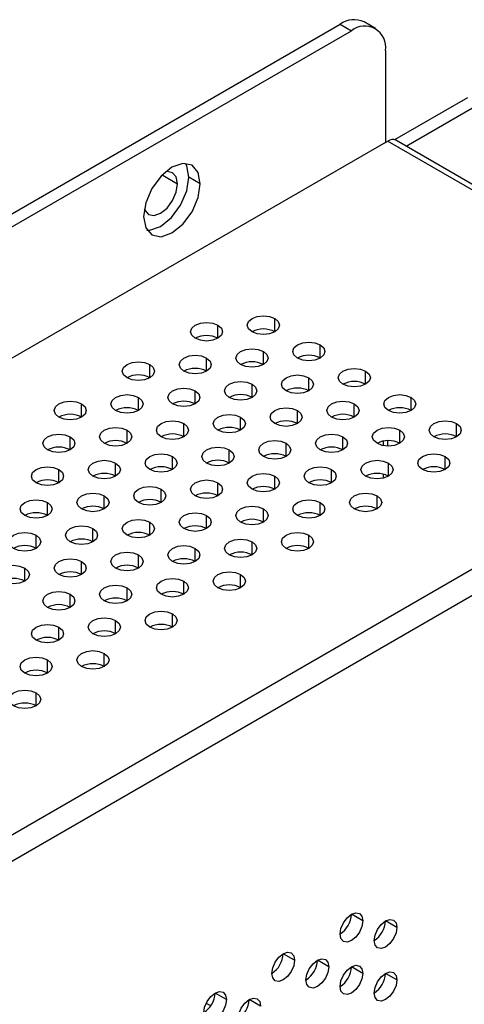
# Model space of a CAD drawing. Header units: millimetres. Extents: x 0 to 1118, y 0 to 864.
# Tile 265 of 309: x 979.68 to 983.14, y 723.35 to 731. Entities that reach past the tile are written whole.
import ezdxf

# ---------------------------------------------------------------- set-up
doc = ezdxf.new("R2010")
doc.units = ezdxf.units.MM

msp = doc.modelspace()

# ---------------------------------------------------------------- linework, layer by layer
at = {"color": 7, "linetype": 'Continuous', "lineweight": 25}
for p, q in [((927.3153, 699.3026), (982.1691, 730.969)), ((982.1691, 730.969), (982.2575, 730.918)), ((982.445, 730.9365), (982.3566, 730.9876)), ((927.4037, 699.2515), (982.2575, 730.918)), ((982.5226, 730.7648), (982.5226, 730.0504)), ((983.159, 730.3973), (982.5934, 730.0708)), ((982.683, 730.0205), (983.2474, 730.3463)), ((982.5226, 730.0504), (927.1385, 698.0778)), ((982.5226, 730.0504), (982.5403, 730.0606)), ((982.5403, 730.0606), (985.7488, 728.2084)), ((985.8113, 728.2145), (982.6028, 730.0668)), ((981.0819, 729.729), (980.9935, 729.78)), ((930.3293, 696.2154), (985.7488, 728.2084)), ((930.4177, 696.0623), (985.8372, 728.0553)), ((982.5037, 727.728), (982.5037, 727.6937)), ((982.5037, 727.4715), (982.5037, 727.44)), ((982.3459, 723.9984), (982.2575, 724.0494)), ((982.611, 723.9473), (982.5226, 723.9984)), ((981.8155, 723.6922), (981.7271, 723.7433)), ((982.0807, 723.6412), (981.9923, 723.6922)), ((982.3459, 723.5901), (982.2575, 723.6412)), ((982.611, 723.5391), (982.5226, 723.5901)), ((981.2852, 723.3861), (981.1968, 723.4371)), ((981.5504, 723.335), (981.462, 723.3861)), ((981.1281, 723.3597), (981.1641, 723.3389))]:
    msp.add_line(p, q, dxfattribs=at)
at = {"color": 8, "linetype": 'Continuous', "lineweight": 25}
for p, q in [((980.7857, 729.7979), (980.9051, 729.729)), ((981.6609, 728.5783), (981.6609, 728.6803)), ((981.2189, 728.5273), (981.2189, 728.6293)), ((981.5725, 728.3232), (981.5725, 728.4252)), ((982.0144, 728.3742), (982.0144, 728.4762)), ((981.1305, 728.2721), (981.1305, 728.3742)), ((980.6886, 728.2211), (980.6886, 728.3232)), ((982.368, 728.1701), (982.368, 728.2721)), ((981.926, 728.1191), (981.926, 728.2211)), ((981.0421, 728.017), (981.0421, 728.1191)), ((981.4841, 728.068), (981.4841, 728.1701)), ((980.6002, 727.966), (980.6002, 728.068)), ((982.7215, 727.966), (982.7215, 728.068)), ((980.1583, 727.915), (980.1583, 728.017)), ((981.8376, 727.8639), (981.8376, 727.966)), ((982.2796, 727.915), (982.2796, 728.017)), ((981.3957, 727.8129), (981.3957, 727.915)), ((980.5118, 727.7109), (980.5118, 727.8129)), ((980.9537, 727.7619), (980.9537, 727.8639)), ((982.6331, 727.7109), (982.6331, 727.8129)), ((983.0751, 727.7619), (983.0751, 727.8639)), ((980.0699, 727.6598), (980.0699, 727.7619)), ((982.1912, 727.6598), (982.1912, 727.7619)), ((982.5403, 727.6898), (982.5403, 727.7319)), ((981.3073, 727.5578), (981.3073, 727.6598)), ((981.7492, 727.6088), (981.7492, 727.7109)), ((980.8654, 727.5068), (980.8654, 727.6088)), ((982.9867, 727.5068), (982.9867, 727.6088)), ((979.9815, 727.4047), (979.9815, 727.5068)), ((980.4234, 727.4557), (980.4234, 727.5578)), ((982.1028, 727.4047), (982.1028, 727.5068)), ((982.5447, 727.4557), (982.5447, 727.5578)), ((981.6609, 727.3537), (981.6609, 727.4557)), ((982.5403, 727.4533), (982.5403, 727.4581)), ((980.777, 727.2516), (980.777, 727.3537)), ((981.2189, 727.3027), (981.2189, 727.4047)), ((980.335, 727.2006), (980.335, 727.3027)), ((982.4563, 727.2006), (982.4563, 727.3027)), ((979.8931, 727.1496), (979.8931, 727.2516)), ((981.5725, 727.0985), (981.5725, 727.2006)), ((982.0144, 727.1496), (982.0144, 727.2516)), ((981.1305, 727.0475), (981.1305, 727.1496)), ((980.2466, 726.9455), (980.2466, 727.0475)), ((980.6886, 726.9965), (980.6886, 727.0985)), ((979.8047, 726.8944), (979.8047, 726.9965)), ((981.926, 726.8944), (981.926, 726.9965)), ((981.0421, 726.7924), (981.0421, 726.8944)), ((981.4841, 726.8434), (981.4841, 726.9455)), ((980.6002, 726.7414), (980.6002, 726.8434)), ((979.7163, 726.6393), (979.7163, 726.7414)), ((980.1583, 726.6903), (980.1583, 726.7924)), ((981.3957, 726.5883), (981.3957, 726.6903)), ((980.5118, 726.4862), (980.5118, 726.5883)), ((980.9537, 726.5373), (980.9537, 726.6393)), ((980.0699, 726.4352), (980.0699, 726.5373)), ((980.8654, 726.2821), (980.8654, 726.3842)), ((979.9815, 726.1801), (979.9815, 726.2821)), ((980.4234, 726.2311), (980.4234, 726.3332)), ((980.335, 725.976), (980.335, 726.078)), ((979.8931, 725.925), (979.8931, 726.027)), ((979.8047, 725.6698), (979.8047, 725.7719))]:
    msp.add_line(p, q, dxfattribs=at)
at = {"color": 7, "linetype": 'Continuous', "lineweight": 25, "flags": 128}
for points in [[(981.0819, 729.729), (981.0651, 729.8169), (981.0172, 729.8721), (980.9455, 729.886), (980.8609, 729.8566), (980.7764, 729.7884), (980.7047, 729.6917), (980.6568, 729.5812), (980.64, 729.4739)], [(980.9935, 729.78), (980.9767, 729.868), (980.9666, 729.8865)], [(980.9051, 729.729), (980.895, 729.7818), (980.8663, 729.8148), (980.8233, 729.8232), (980.811, 729.8212)], [(980.64, 729.4739), (980.6568, 729.3859), (980.7047, 729.3308), (980.7764, 729.3169), (980.8609, 729.3463), (980.9455, 729.4145), (981.0172, 729.5112), (981.0651, 729.6216), (981.0819, 729.729)], [(980.6457, 729.5348), (980.6501, 729.5232), (980.6788, 729.4901), (980.7218, 729.4817), (980.7725, 729.4994), (980.8233, 729.5403), (980.8663, 729.5983), (980.895, 729.6646), (980.9051, 729.729)], [(980.6669, 729.3674), (980.688, 729.3679), (980.7725, 729.3973), (980.8571, 729.4655), (980.9288, 729.5622), (980.9767, 729.6727), (980.9935, 729.78)], [(981.0421, 728.5273), (981.015, 728.5507), (981.0055, 728.5783), (981.015, 728.6059), (981.0421, 728.6293), (981.0827, 728.645), (981.1305, 728.6504), (981.1784, 728.645), (981.2189, 728.6293)], [(981.4841, 728.5783), (981.457, 728.6017), (981.4475, 728.6293), (981.457, 728.6569), (981.4841, 728.6803), (981.5246, 728.696), (981.5725, 728.7015), (981.6203, 728.696), (981.6609, 728.6803)], [(981.6609, 728.6803), (981.6879, 728.6569), (981.6975, 728.6293), (981.6879, 728.6017), (981.6609, 728.5783), (981.6203, 728.5626), (981.5725, 728.5572), (981.5246, 728.5626), (981.4841, 728.5783)], [(981.2189, 728.6293), (981.246, 728.6059), (981.2555, 728.5783), (981.246, 728.5507), (981.2189, 728.5273), (981.1784, 728.5116), (981.1305, 728.5061), (981.0827, 728.5116), (981.0421, 728.5273)], [(981.8376, 728.3742), (981.8105, 728.3976), (981.801, 728.4252), (981.8105, 728.4528), (981.8376, 728.4762), (981.8782, 728.4919), (981.926, 728.4974), (981.9739, 728.4919), (982.0144, 728.4762)], [(981.3957, 728.3232), (981.3686, 728.3466), (981.3591, 728.3742), (981.3686, 728.4018), (981.3957, 728.4252), (981.4362, 728.4409), (981.4841, 728.4463), (981.5319, 728.4409), (981.5725, 728.4252)], [(981.5725, 728.4252), (981.5996, 728.4018), (981.6091, 728.3742), (981.5996, 728.3466), (981.5725, 728.3232), (981.5319, 728.3075), (981.4841, 728.302), (981.4362, 728.3075), (981.3957, 728.3232)], [(982.0144, 728.4762), (982.0415, 728.4528), (982.051, 728.4252), (982.0415, 728.3976), (982.0144, 728.3742), (981.9739, 728.3585), (981.926, 728.3531), (981.8782, 728.3585), (981.8376, 728.3742)], [(980.5118, 728.2211), (980.4847, 728.2445), (980.4752, 728.2721), (980.4847, 728.2997), (980.5118, 728.3232), (980.5524, 728.3388), (980.6002, 728.3443), (980.648, 728.3388), (980.6886, 728.3232)], [(980.9537, 728.2721), (980.9266, 728.2955), (980.9171, 728.3232), (980.9266, 728.3508), (980.9537, 728.3742), (980.9943, 728.3898), (981.0421, 728.3953), (981.09, 728.3898), (981.1305, 728.3742)], [(981.1305, 728.3742), (981.1576, 728.3508), (981.1671, 728.3232), (981.1576, 728.2955), (981.1305, 728.2721), (981.09, 728.2565), (981.0421, 728.251), (980.9943, 728.2565), (980.9537, 728.2721)], [(980.6886, 728.3232), (980.7157, 728.2997), (980.7252, 728.2721), (980.7157, 728.2445), (980.6886, 728.2211), (980.648, 728.2055), (980.6002, 728.2), (980.5524, 728.2055), (980.5118, 728.2211)], [(982.1912, 728.1701), (982.1641, 728.1935), (982.1546, 728.2211), (982.1641, 728.2487), (982.1912, 728.2721), (982.2317, 728.2878), (982.2796, 728.2933), (982.3274, 728.2878), (982.368, 728.2721)], [(982.368, 728.2721), (982.3951, 728.2487), (982.4046, 728.2211), (982.3951, 728.1935), (982.368, 728.1701), (982.3274, 728.1544), (982.2796, 728.1489), (982.2317, 728.1544), (982.1912, 728.1701)], [(981.3073, 728.068), (981.2802, 728.0914), (981.2707, 728.1191), (981.2802, 728.1467), (981.3073, 728.1701), (981.3479, 728.1857), (981.3957, 728.1912), (981.4435, 728.1857), (981.4841, 728.1701)], [(981.7492, 728.1191), (981.7221, 728.1425), (981.7126, 728.1701), (981.7221, 728.1977), (981.7492, 728.2211), (981.7898, 728.2368), (981.8376, 728.2422), (981.8855, 728.2368), (981.926, 728.2211)], [(981.926, 728.2211), (981.9531, 728.1977), (981.9626, 728.1701), (981.9531, 728.1425), (981.926, 728.1191), (981.8855, 728.1034), (981.8376, 728.0979), (981.7898, 728.1034), (981.7492, 728.1191)], [(980.8654, 728.017), (980.8383, 728.0404), (980.8287, 728.068), (980.8383, 728.0956), (980.8654, 728.1191), (980.9059, 728.1347), (980.9537, 728.1402), (981.0016, 728.1347), (981.0421, 728.1191)], [(981.0421, 728.1191), (981.0692, 728.0956), (981.0787, 728.068), (981.0692, 728.0404), (981.0421, 728.017), (981.0016, 728.0014), (980.9537, 727.9959), (980.9059, 728.0014), (980.8654, 728.017)], [(981.4841, 728.1701), (981.5112, 728.1467), (981.5207, 728.1191), (981.5112, 728.0914), (981.4841, 728.068), (981.4435, 728.0524), (981.3957, 728.0469), (981.3479, 728.0524), (981.3073, 728.068)], [(979.9815, 727.915), (979.9544, 727.9384), (979.9449, 727.966), (979.9544, 727.9936), (979.9815, 728.017), (980.022, 728.0326), (980.0699, 728.0381), (980.1177, 728.0326), (980.1583, 728.017)], [(980.4234, 727.966), (980.3963, 727.9894), (980.3868, 728.017), (980.3963, 728.0446), (980.4234, 728.068), (980.464, 728.0837), (980.5118, 728.0892), (980.5596, 728.0837), (980.6002, 728.068)], [(980.6002, 728.068), (980.6273, 728.0446), (980.6368, 728.017), (980.6273, 727.9894), (980.6002, 727.966), (980.5596, 727.9503), (980.5118, 727.9448), (980.464, 727.9503), (980.4234, 727.966)], [(982.1028, 727.915), (982.0757, 727.9384), (982.0662, 727.966), (982.0757, 727.9936), (982.1028, 728.017), (982.1433, 728.0326), (982.1912, 728.0381), (982.239, 728.0326), (982.2796, 728.017)], [(982.5447, 727.966), (982.5176, 727.9894), (982.5081, 728.017), (982.5176, 728.0446), (982.5447, 728.068), (982.5853, 728.0837), (982.6331, 728.0892), (982.681, 728.0837), (982.7215, 728.068)], [(982.7215, 728.068), (982.7486, 728.0446), (982.7581, 728.017), (982.7486, 727.9894), (982.7215, 727.966), (982.681, 727.9503), (982.6331, 727.9448), (982.5853, 727.9503), (982.5447, 727.966)], [(980.1583, 728.017), (980.1853, 727.9936), (980.1949, 727.966), (980.1853, 727.9384), (980.1583, 727.915), (980.1177, 727.8993), (980.0699, 727.8938), (980.022, 727.8993), (979.9815, 727.915)], [(981.6609, 727.8639), (981.6338, 727.8873), (981.6242, 727.915), (981.6338, 727.9426), (981.6609, 727.966), (981.7014, 727.9816), (981.7492, 727.9871), (981.7971, 727.9816), (981.8376, 727.966)], [(981.8376, 727.966), (981.8647, 727.9426), (981.8742, 727.915), (981.8647, 727.8873), (981.8376, 727.8639), (981.7971, 727.8483), (981.7492, 727.8428), (981.7014, 727.8483), (981.6609, 727.8639)], [(982.2796, 728.017), (982.3067, 727.9936), (982.3162, 727.966), (982.3067, 727.9384), (982.2796, 727.915), (982.239, 727.8993), (982.1912, 727.8938), (982.1433, 727.8993), (982.1028, 727.915)], [(980.777, 727.7619), (980.7499, 727.7853), (980.7404, 727.8129), (980.7499, 727.8405), (980.777, 727.8639), (980.8175, 727.8796), (980.8654, 727.8851), (980.9132, 727.8796), (980.9537, 727.8639)], [(981.2189, 727.8129), (981.1918, 727.8363), (981.1823, 727.8639), (981.1918, 727.8915), (981.2189, 727.915), (981.2595, 727.9306), (981.3073, 727.9361), (981.3551, 727.9306), (981.3957, 727.915)], [(981.3957, 727.915), (981.4228, 727.8915), (981.4323, 727.8639), (981.4228, 727.8363), (981.3957, 727.8129), (981.3551, 727.7973), (981.3073, 727.7918), (981.2595, 727.7973), (981.2189, 727.8129)], [(982.8983, 727.7619), (982.8712, 727.7853), (982.8617, 727.8129), (982.8712, 727.8405), (982.8983, 727.8639), (982.9388, 727.8796), (982.9867, 727.8851), (983.0345, 727.8796), (983.0751, 727.8639)], [(980.335, 727.7109), (980.3079, 727.7343), (980.2984, 727.7619), (980.3079, 727.7895), (980.335, 727.8129), (980.3756, 727.8285), (980.4234, 727.834), (980.4713, 727.8285), (980.5118, 727.8129)], [(980.5118, 727.8129), (980.5389, 727.7895), (980.5484, 727.7619), (980.5389, 727.7343), (980.5118, 727.7109), (980.4713, 727.6952), (980.4234, 727.6897), (980.3756, 727.6952), (980.335, 727.7109)], [(980.9537, 727.8639), (980.9808, 727.8405), (980.9904, 727.8129), (980.9808, 727.7853), (980.9537, 727.7619), (980.9132, 727.7462), (980.8654, 727.7407), (980.8175, 727.7462), (980.777, 727.7619)], [(982.4563, 727.7109), (982.4293, 727.7343), (982.4197, 727.7619), (982.4293, 727.7895), (982.4563, 727.8129), (982.4969, 727.8285), (982.5447, 727.834), (982.5926, 727.8285), (982.6331, 727.8129)], [(982.6331, 727.8129), (982.6602, 727.7895), (982.6697, 727.7619), (982.6602, 727.7343), (982.6331, 727.7109), (982.5926, 727.6952), (982.5447, 727.6897), (982.4969, 727.6952), (982.4563, 727.7109)], [(983.0751, 727.8639), (983.1022, 727.8405), (983.1117, 727.8129), (983.1022, 727.7853), (983.0751, 727.7619), (983.0345, 727.7462), (982.9867, 727.7407), (982.9388, 727.7462), (982.8983, 727.7619)], [(979.8931, 727.6598), (979.866, 727.6832), (979.8565, 727.7109), (979.866, 727.7385), (979.8931, 727.7619), (979.9336, 727.7775), (979.9815, 727.783), (980.0293, 727.7775), (980.0699, 727.7619)], [(980.0699, 727.7619), (980.097, 727.7385), (980.1065, 727.7109), (980.097, 727.6832), (980.0699, 727.6598), (980.0293, 727.6442), (979.9815, 727.6387), (979.9336, 727.6442), (979.8931, 727.6598)], [(981.5725, 727.6088), (981.5454, 727.6322), (981.5359, 727.6598), (981.5454, 727.6874), (981.5725, 727.7109), (981.613, 727.7265), (981.6609, 727.732), (981.7087, 727.7265), (981.7492, 727.7109)], [(982.0144, 727.6598), (981.9873, 727.6832), (981.9778, 727.7109), (981.9873, 727.7385), (982.0144, 727.7619), (982.055, 727.7775), (982.1028, 727.783), (982.1506, 727.7775), (982.1912, 727.7619)], [(982.1912, 727.7619), (982.2183, 727.7385), (982.2278, 727.7109), (982.2183, 727.6832), (982.1912, 727.6598), (982.1506, 727.6442), (982.1028, 727.6387), (982.055, 727.6442), (982.0144, 727.6598)], [(981.1305, 727.5578), (981.1034, 727.5812), (981.0939, 727.6088), (981.1034, 727.6364), (981.1305, 727.6598), (981.1711, 727.6755), (981.2189, 727.681), (981.2667, 727.6755), (981.3073, 727.6598)], [(981.3073, 727.6598), (981.3344, 727.6364), (981.3439, 727.6088), (981.3344, 727.5812), (981.3073, 727.5578), (981.2667, 727.5421), (981.2189, 727.5366), (981.1711, 727.5421), (981.1305, 727.5578)], [(981.7492, 727.7109), (981.7763, 727.6874), (981.7859, 727.6598), (981.7763, 727.6322), (981.7492, 727.6088), (981.7087, 727.5932), (981.6609, 727.5877), (981.613, 727.5932), (981.5725, 727.6088)], [(980.2466, 727.4557), (980.2195, 727.4791), (980.21, 727.5068), (980.2195, 727.5344), (980.2466, 727.5578), (980.2872, 727.5734), (980.335, 727.5789), (980.3829, 727.5734), (980.4234, 727.5578)], [(980.6886, 727.5068), (980.6615, 727.5302), (980.652, 727.5578), (980.6615, 727.5854), (980.6886, 727.6088), (980.7291, 727.6244), (980.777, 727.6299), (980.8248, 727.6244), (980.8654, 727.6088)], [(980.8654, 727.6088), (980.8925, 727.5854), (980.902, 727.5578), (980.8925, 727.5302), (980.8654, 727.5068), (980.8248, 727.4911), (980.777, 727.4856), (980.7291, 727.4911), (980.6886, 727.5068)], [(982.368, 727.4557), (982.3409, 727.4791), (982.3313, 727.5068), (982.3409, 727.5344), (982.368, 727.5578), (982.4085, 727.5734), (982.4563, 727.5789), (982.5042, 727.5734), (982.5447, 727.5578)], [(982.8099, 727.5068), (982.7828, 727.5302), (982.7733, 727.5578), (982.7828, 727.5854), (982.8099, 727.6088), (982.8505, 727.6244), (982.8983, 727.6299), (982.9461, 727.6244), (982.9867, 727.6088)], [(982.9867, 727.6088), (983.0138, 727.5854), (983.0233, 727.5578), (983.0138, 727.5302), (982.9867, 727.5068), (982.9461, 727.4911), (982.8983, 727.4856), (982.8505, 727.4911), (982.8099, 727.5068)], [(979.8047, 727.4047), (979.7776, 727.4281), (979.7681, 727.4557), (979.7776, 727.4833), (979.8047, 727.5068), (979.8453, 727.5224), (979.8931, 727.5279), (979.9409, 727.5224), (979.9815, 727.5068)], [(979.9815, 727.5068), (980.0086, 727.4833), (980.0181, 727.4557), (980.0086, 727.4281), (979.9815, 727.4047), (979.9409, 727.3891), (979.8931, 727.3836), (979.8453, 727.3891), (979.8047, 727.4047)], [(980.4234, 727.5578), (980.4505, 727.5344), (980.46, 727.5068), (980.4505, 727.4791), (980.4234, 727.4557), (980.3829, 727.4401), (980.335, 727.4346), (980.2872, 727.4401), (980.2466, 727.4557)], [(981.926, 727.4047), (981.8989, 727.4281), (981.8894, 727.4557), (981.8989, 727.4833), (981.926, 727.5068), (981.9666, 727.5224), (982.0144, 727.5279), (982.0622, 727.5224), (982.1028, 727.5068)], [(982.1028, 727.5068), (982.1299, 727.4833), (982.1394, 727.4557), (982.1299, 727.4281), (982.1028, 727.4047), (982.0622, 727.3891), (982.0144, 727.3836), (981.9666, 727.3891), (981.926, 727.4047)], [(982.5447, 727.5578), (982.5718, 727.5344), (982.5813, 727.5068), (982.5718, 727.4791), (982.5447, 727.4557), (982.5042, 727.4401), (982.4563, 727.4346), (982.4085, 727.4401), (982.368, 727.4557)], [(981.0421, 727.3027), (981.015, 727.3261), (981.0055, 727.3537), (981.015, 727.3813), (981.0421, 727.4047), (981.0827, 727.4203), (981.1305, 727.4258), (981.1784, 727.4203), (981.2189, 727.4047)], [(981.4841, 727.3537), (981.457, 727.3771), (981.4475, 727.4047), (981.457, 727.4323), (981.4841, 727.4557), (981.5246, 727.4714), (981.5725, 727.4769), (981.6203, 727.4714), (981.6609, 727.4557)], [(981.6609, 727.4557), (981.6879, 727.4323), (981.6975, 727.4047), (981.6879, 727.3771), (981.6609, 727.3537), (981.6203, 727.338), (981.5725, 727.3325), (981.5246, 727.338), (981.4841, 727.3537)], [(980.6002, 727.2516), (980.5731, 727.275), (980.5636, 727.3027), (980.5731, 727.3303), (980.6002, 727.3537), (980.6407, 727.3693), (980.6886, 727.3748), (980.7364, 727.3693), (980.777, 727.3537)], [(980.777, 727.3537), (980.8041, 727.3303), (980.8136, 727.3027), (980.8041, 727.275), (980.777, 727.2516), (980.7364, 727.236), (980.6886, 727.2305), (980.6407, 727.236), (980.6002, 727.2516)], [(981.2189, 727.4047), (981.246, 727.3813), (981.2555, 727.3537), (981.246, 727.3261), (981.2189, 727.3027), (981.1784, 727.287), (981.1305, 727.2815), (981.0827, 727.287), (981.0421, 727.3027)], [(979.7163, 727.1496), (979.6892, 727.173), (979.6797, 727.2006), (979.6892, 727.2282), (979.7163, 727.2516), (979.7569, 727.2673), (979.8047, 727.2728), (979.8525, 727.2673), (979.8931, 727.2516)], [(980.1583, 727.2006), (980.1312, 727.224), (980.1216, 727.2516), (980.1312, 727.2792), (980.1583, 727.3027), (980.1988, 727.3183), (980.2466, 727.3238), (980.2945, 727.3183), (980.335, 727.3027)], [(980.335, 727.3027), (980.3621, 727.2792), (980.3716, 727.2516), (980.3621, 727.224), (980.335, 727.2006), (980.2945, 727.185), (980.2466, 727.1795), (980.1988, 727.185), (980.1583, 727.2006)], [(981.8376, 727.1496), (981.8105, 727.173), (981.801, 727.2006), (981.8105, 727.2282), (981.8376, 727.2516), (981.8782, 727.2673), (981.926, 727.2728), (981.9739, 727.2673), (982.0144, 727.2516)], [(982.2796, 727.2006), (982.2525, 727.224), (982.243, 727.2516), (982.2525, 727.2792), (982.2796, 727.3027), (982.3201, 727.3183), (982.368, 727.3238), (982.4158, 727.3183), (982.4563, 727.3027)], [(982.4563, 727.3027), (982.4834, 727.2792), (982.493, 727.2516), (982.4834, 727.224), (982.4563, 727.2006), (982.4158, 727.185), (982.368, 727.1795), (982.3201, 727.185), (982.2796, 727.2006)], [(979.8931, 727.2516), (979.9202, 727.2282), (979.9297, 727.2006), (979.9202, 727.173), (979.8931, 727.1496), (979.8525, 727.1339), (979.8047, 727.1284), (979.7569, 727.1339), (979.7163, 727.1496)], [(981.3957, 727.0985), (981.3686, 727.122), (981.3591, 727.1496), (981.3686, 727.1772), (981.3957, 727.2006), (981.4362, 727.2162), (981.4841, 727.2217), (981.5319, 727.2162), (981.5725, 727.2006)], [(981.5725, 727.2006), (981.5996, 727.1772), (981.6091, 727.1496), (981.5996, 727.122), (981.5725, 727.0985), (981.5319, 727.0829), (981.4841, 727.0774), (981.4362, 727.0829), (981.3957, 727.0985)], [(982.0144, 727.2516), (982.0415, 727.2282), (982.051, 727.2006), (982.0415, 727.173), (982.0144, 727.1496), (981.9739, 727.1339), (981.926, 727.1284), (981.8782, 727.1339), (981.8376, 727.1496)], [(980.5118, 726.9965), (980.4847, 727.0199), (980.4752, 727.0475), (980.4847, 727.0751), (980.5118, 727.0985), (980.5524, 727.1142), (980.6002, 727.1197), (980.648, 727.1142), (980.6886, 727.0985)], [(980.9537, 727.0475), (980.9266, 727.0709), (980.9171, 727.0985), (980.9266, 727.1262), (980.9537, 727.1496), (980.9943, 727.1652), (981.0421, 727.1707), (981.09, 727.1652), (981.1305, 727.1496)], [(981.1305, 727.1496), (981.1576, 727.1262), (981.1671, 727.0985), (981.1576, 727.0709), (981.1305, 727.0475), (981.09, 727.0319), (981.0421, 727.0264), (980.9943, 727.0319), (980.9537, 727.0475)], [(980.0699, 726.9455), (980.0428, 726.9689), (980.0333, 726.9965), (980.0428, 727.0241), (980.0699, 727.0475), (980.1104, 727.0632), (980.1583, 727.0687), (980.2061, 727.0632), (980.2466, 727.0475)], [(980.2466, 727.0475), (980.2737, 727.0241), (980.2833, 726.9965), (980.2737, 726.9689), (980.2466, 726.9455), (980.2061, 726.9298), (980.1583, 726.9243), (980.1104, 726.9298), (980.0699, 726.9455)], [(980.6886, 727.0985), (980.7157, 727.0751), (980.7252, 727.0475), (980.7157, 727.0199), (980.6886, 726.9965), (980.648, 726.9809), (980.6002, 726.9754), (980.5524, 726.9809), (980.5118, 726.9965)], [(979.6279, 726.8944), (979.6008, 726.9179), (979.5913, 726.9455), (979.6008, 726.9731), (979.6279, 726.9965), (979.6685, 727.0121), (979.7163, 727.0176), (979.7641, 727.0121), (979.8047, 726.9965)], [(979.8047, 726.9965), (979.8318, 726.9731), (979.8413, 726.9455), (979.8318, 726.9179), (979.8047, 726.8944), (979.7641, 726.8788), (979.7163, 726.8733), (979.6685, 726.8788), (979.6279, 726.8944)], [(981.3073, 726.8434), (981.2802, 726.8668), (981.2707, 726.8944), (981.2802, 726.9221), (981.3073, 726.9455), (981.3479, 726.9611), (981.3957, 726.9666), (981.4435, 726.9611), (981.4841, 726.9455)], [(981.7492, 726.8944), (981.7221, 726.9179), (981.7126, 726.9455), (981.7221, 726.9731), (981.7492, 726.9965), (981.7898, 727.0121), (981.8376, 727.0176), (981.8855, 727.0121), (981.926, 726.9965)], [(981.926, 726.9965), (981.9531, 726.9731), (981.9626, 726.9455), (981.9531, 726.9179), (981.926, 726.8944), (981.8855, 726.8788), (981.8376, 726.8733), (981.7898, 726.8788), (981.7492, 726.8944)], [(980.8654, 726.7924), (980.8383, 726.8158), (980.8287, 726.8434), (980.8383, 726.871), (980.8654, 726.8944), (980.9059, 726.9101), (980.9537, 726.9156), (981.0016, 726.9101), (981.0421, 726.8944)], [(981.0421, 726.8944), (981.0692, 726.871), (981.0787, 726.8434), (981.0692, 726.8158), (981.0421, 726.7924), (981.0016, 726.7768), (980.9537, 726.7713), (980.9059, 726.7768), (980.8654, 726.7924)], [(981.4841, 726.9455), (981.5112, 726.9221), (981.5207, 726.8944), (981.5112, 726.8668), (981.4841, 726.8434), (981.4435, 726.8278), (981.3957, 726.8223), (981.3479, 726.8278), (981.3073, 726.8434)], [(979.9815, 726.6903), (979.9544, 726.7138), (979.9449, 726.7414), (979.9544, 726.769), (979.9815, 726.7924), (980.022, 726.808), (980.0699, 726.8135), (980.1177, 726.808), (980.1583, 726.7924)], [(980.4234, 726.7414), (980.3963, 726.7648), (980.3868, 726.7924), (980.3963, 726.82), (980.4234, 726.8434), (980.464, 726.8591), (980.5118, 726.8646), (980.5596, 726.8591), (980.6002, 726.8434)], [(980.6002, 726.8434), (980.6273, 726.82), (980.6368, 726.7924), (980.6273, 726.7648), (980.6002, 726.7414), (980.5596, 726.7257), (980.5118, 726.7202), (980.464, 726.7257), (980.4234, 726.7414)], [(979.5395, 726.6393), (979.5124, 726.6627), (979.5029, 726.6903), (979.5124, 726.718), (979.5395, 726.7414), (979.5801, 726.757), (979.6279, 726.7625), (979.6758, 726.757), (979.7163, 726.7414)], [(979.7163, 726.7414), (979.7434, 726.718), (979.7529, 726.6903), (979.7434, 726.6627), (979.7163, 726.6393), (979.6758, 726.6237), (979.6279, 726.6182), (979.5801, 726.6237), (979.5395, 726.6393)], [(980.1583, 726.7924), (980.1853, 726.769), (980.1949, 726.7414), (980.1853, 726.7138), (980.1583, 726.6903), (980.1177, 726.6747), (980.0699, 726.6692), (980.022, 726.6747), (979.9815, 726.6903)], [(980.777, 726.5373), (980.7499, 726.5607), (980.7404, 726.5883), (980.7499, 726.6159), (980.777, 726.6393), (980.8175, 726.655), (980.8654, 726.6605), (980.9132, 726.655), (980.9537, 726.6393)], [(981.2189, 726.5883), (981.1918, 726.6117), (981.1823, 726.6393), (981.1918, 726.6669), (981.2189, 726.6903), (981.2595, 726.706), (981.3073, 726.7115), (981.3551, 726.706), (981.3957, 726.6903)], [(981.3957, 726.6903), (981.4228, 726.6669), (981.4323, 726.6393), (981.4228, 726.6117), (981.3957, 726.5883), (981.3551, 726.5727), (981.3073, 726.5672), (981.2595, 726.5727), (981.2189, 726.5883)], [(980.335, 726.4862), (980.3079, 726.5097), (980.2984, 726.5373), (980.3079, 726.5649), (980.335, 726.5883), (980.3756, 726.6039), (980.4234, 726.6094), (980.4713, 726.6039), (980.5118, 726.5883)], [(980.5118, 726.5883), (980.5389, 726.5649), (980.5484, 726.5373), (980.5389, 726.5097), (980.5118, 726.4862), (980.4713, 726.4706), (980.4234, 726.4651), (980.3756, 726.4706), (980.335, 726.4862)], [(980.9537, 726.6393), (980.9808, 726.6159), (980.9904, 726.5883), (980.9808, 726.5607), (980.9537, 726.5373), (980.9132, 726.5216), (980.8654, 726.5161), (980.8175, 726.5216), (980.777, 726.5373)], [(979.8931, 726.4352), (979.866, 726.4586), (979.8565, 726.4862), (979.866, 726.5139), (979.8931, 726.5373), (979.9336, 726.5529), (979.9815, 726.5584), (980.0293, 726.5529), (980.0699, 726.5373)], [(980.0699, 726.5373), (980.097, 726.5139), (980.1065, 726.4862), (980.097, 726.4586), (980.0699, 726.4352), (980.0293, 726.4196), (979.9815, 726.4141), (979.9336, 726.4196), (979.8931, 726.4352)], [(980.2466, 726.2311), (980.2195, 726.2545), (980.21, 726.2821), (980.2195, 726.3098), (980.2466, 726.3332), (980.2872, 726.3488), (980.335, 726.3543), (980.3829, 726.3488), (980.4234, 726.3332)], [(980.6886, 726.2821), (980.6615, 726.3056), (980.652, 726.3332), (980.6615, 726.3608), (980.6886, 726.3842), (980.7291, 726.3998), (980.777, 726.4053), (980.8248, 726.3998), (980.8654, 726.3842)], [(980.8654, 726.3842), (980.8925, 726.3608), (980.902, 726.3332), (980.8925, 726.3056), (980.8654, 726.2821), (980.8248, 726.2665), (980.777, 726.261), (980.7291, 726.2665), (980.6886, 726.2821)], [(979.8047, 726.1801), (979.7776, 726.2035), (979.7681, 726.2311), (979.7776, 726.2587), (979.8047, 726.2821), (979.8453, 726.2978), (979.8931, 726.3033), (979.9409, 726.2978), (979.9815, 726.2821)], [(979.9815, 726.2821), (980.0086, 726.2587), (980.0181, 726.2311), (980.0086, 726.2035), (979.9815, 726.1801), (979.9409, 726.1644), (979.8931, 726.159), (979.8453, 726.1644), (979.8047, 726.1801)], [(980.4234, 726.3332), (980.4505, 726.3098), (980.46, 726.2821), (980.4505, 726.2545), (980.4234, 726.2311), (980.3829, 726.2155), (980.335, 726.21), (980.2872, 726.2155), (980.2466, 726.2311)], [(979.7163, 725.925), (979.6892, 725.9484), (979.6797, 725.976), (979.6892, 726.0036), (979.7163, 726.027), (979.7569, 726.0427), (979.8047, 726.0481), (979.8525, 726.0427), (979.8931, 726.027)], [(980.1583, 725.976), (980.1312, 725.9994), (980.1216, 726.027), (980.1312, 726.0546), (980.1583, 726.078), (980.1988, 726.0937), (980.2466, 726.0992), (980.2945, 726.0937), (980.335, 726.078)], [(980.335, 726.078), (980.3621, 726.0546), (980.3716, 726.027), (980.3621, 725.9994), (980.335, 725.976), (980.2945, 725.9603), (980.2466, 725.9549), (980.1988, 725.9603), (980.1583, 725.976)], [(979.8931, 726.027), (979.9202, 726.0036), (979.9297, 725.976), (979.9202, 725.9484), (979.8931, 725.925), (979.8525, 725.9093), (979.8047, 725.9038), (979.7569, 725.9093), (979.7163, 725.925)], [(979.6279, 725.6698), (979.6008, 725.6932), (979.5913, 725.7209), (979.6008, 725.7485), (979.6279, 725.7719), (979.6685, 725.7875), (979.7163, 725.793), (979.7641, 725.7875), (979.8047, 725.7719)], [(979.8047, 725.7719), (979.8318, 725.7485), (979.8413, 725.7209), (979.8318, 725.6932), (979.8047, 725.6698), (979.7641, 725.6542), (979.7163, 725.6487), (979.6685, 725.6542), (979.6279, 725.6698)], [(982.1691, 723.8963), (982.1758, 723.9393), (982.195, 723.9835), (982.2236, 724.0221), (982.2575, 724.0494), (982.2913, 724.0612), (982.32, 724.0556), (982.3391, 724.0336), (982.3459, 723.9984)], [(982.3459, 723.9984), (982.3391, 723.9555), (982.32, 723.9113), (982.2913, 723.8726), (982.2575, 723.8453), (982.2236, 723.8336), (982.195, 723.8391), (982.1758, 723.8612), (982.1691, 723.8963)], [(982.4343, 723.8453), (982.441, 723.8882), (982.4601, 723.9324), (982.4888, 723.9711), (982.5226, 723.9984), (982.5565, 724.0101), (982.5851, 724.0046), (982.6043, 723.9825), (982.611, 723.9473)], [(982.611, 723.9473), (982.6043, 723.9044), (982.5851, 723.8602), (982.5565, 723.8215), (982.5226, 723.7942), (982.4888, 723.7825), (982.4601, 723.7881), (982.441, 723.8101), (982.4343, 723.8453)], [(981.6388, 723.5902), (981.6455, 723.6331), (981.6646, 723.6773), (981.6933, 723.716), (981.7271, 723.7433), (981.761, 723.755), (981.7896, 723.7495), (981.8088, 723.7274), (981.8155, 723.6922)], [(981.8155, 723.6922), (981.8088, 723.6493), (981.7896, 723.6051), (981.761, 723.5665), (981.7271, 723.5392), (981.6933, 723.5274), (981.6646, 723.533), (981.6455, 723.555), (981.6388, 723.5902)], [(981.9039, 723.5391), (981.9106, 723.5821), (981.9298, 723.6263), (981.9585, 723.6649), (981.9923, 723.6922), (982.0261, 723.704), (982.0548, 723.6984), (982.074, 723.6764), (982.0807, 723.6412)], [(982.0807, 723.6412), (982.074, 723.5982), (982.0548, 723.5541), (982.0261, 723.5154), (981.9923, 723.4881), (981.9585, 723.4763), (981.9298, 723.4819), (981.9106, 723.504), (981.9039, 723.5391)], [(982.1691, 723.4881), (982.1758, 723.531), (982.195, 723.5752), (982.2236, 723.6139), (982.2575, 723.6412), (982.2913, 723.6529), (982.32, 723.6474), (982.3391, 723.6253), (982.3459, 723.5901)], [(982.4343, 723.437), (982.441, 723.48), (982.4601, 723.5241), (982.4888, 723.5628), (982.5226, 723.5901), (982.5565, 723.6019), (982.5851, 723.5963), (982.6043, 723.5742), (982.611, 723.5391)], [(982.3459, 723.5901), (982.3391, 723.5472), (982.32, 723.503), (982.2913, 723.4643), (982.2575, 723.437), (982.2236, 723.4253), (982.195, 723.4309), (982.1758, 723.4529), (982.1691, 723.4881)], [(982.611, 723.5391), (982.6043, 723.4961), (982.5851, 723.452), (982.5565, 723.4133), (982.5226, 723.386), (982.4888, 723.3742), (982.4601, 723.3798), (982.441, 723.4018), (982.4343, 723.437)], [(981.1084, 723.284), (981.1152, 723.327), (981.1343, 723.3712), (981.163, 723.4098), (981.1968, 723.4371), (981.2306, 723.4489), (981.2593, 723.4433), (981.2785, 723.4213), (981.2852, 723.3861)], [(981.2852, 723.3861), (981.2785, 723.3432), (981.2593, 723.299), (981.2306, 723.2603), (981.1968, 723.233), (981.163, 723.2212), (981.1343, 723.2268), (981.1152, 723.2489), (981.1084, 723.284)], [(981.3736, 723.233), (981.3803, 723.2759), (981.3995, 723.3201), (981.4282, 723.3588), (981.462, 723.3861), (981.4958, 723.3978), (981.5245, 723.3923), (981.5436, 723.3702), (981.5504, 723.335)]]:
    msp.add_lwpolyline(points, dxfattribs=at)
at = {"color": 7, "linetype": 'Continuous', "lineweight": 25}
for centre, radius, start, end in [((982.2789, 730.8157), 0.1886, 65.69288, 125.61758), ((982.361, 730.7911), 0.1638, 350.78596, 129.20329), ((982.5769, 730.0095), 0.0629, 65.69288, 125.61758), ((981.5725, 728.4077), 0.1921, 62.61002, 117.3846), ((981.1305, 728.3567), 0.1921, 62.61002, 117.3846), ((981.4841, 728.1526), 0.1921, 62.61002, 117.3846), ((981.926, 728.2036), 0.1921, 62.61002, 117.3846), ((981.0421, 728.1015), 0.1921, 62.61002, 117.3846), ((980.6002, 728.0505), 0.1921, 62.61002, 117.3846), ((982.2796, 727.9995), 0.1921, 62.61002, 117.3846), ((981.8376, 727.9484), 0.1921, 62.61002, 117.3846), ((980.9537, 727.8464), 0.1921, 62.61002, 117.3846), ((981.3957, 727.8974), 0.1921, 62.61002, 117.3846), ((980.5118, 727.7954), 0.1921, 62.61002, 117.3846), ((982.6331, 727.7954), 0.1921, 62.61002, 117.3846), ((980.0699, 727.7443), 0.1921, 62.61002, 117.3846), ((981.7492, 727.6933), 0.1921, 62.61002, 117.3846), ((982.1912, 727.7443), 0.1921, 62.61002, 117.3846), ((981.3073, 727.6423), 0.1921, 62.61002, 117.3846), ((980.4234, 727.5402), 0.1921, 62.61002, 117.3846), ((980.8654, 727.5913), 0.1921, 62.61002, 117.3846), ((982.5447, 727.5402), 0.1921, 62.61002, 117.3846), ((982.9867, 727.5913), 0.1921, 62.61002, 117.3846), ((979.9815, 727.4892), 0.1921, 62.61002, 117.3846), ((982.1028, 727.4892), 0.1921, 62.61002, 117.3846), ((981.2189, 727.3872), 0.1921, 62.61002, 117.3846), ((981.6609, 727.4382), 0.1921, 62.61002, 117.3846), ((980.777, 727.3361), 0.1921, 62.61002, 117.3846), ((982.8983, 727.3361), 0.1921, 62.61002, 117.3846), ((979.8931, 727.2341), 0.1921, 62.61002, 117.3846), ((980.335, 727.2851), 0.1921, 62.61002, 117.3846), ((982.0144, 727.2341), 0.1921, 62.61002, 117.3846), ((982.4563, 727.2851), 0.1921, 62.61002, 117.3846), ((981.5725, 727.1831), 0.1921, 62.61002, 117.3846), ((980.6886, 727.081), 0.1921, 62.61002, 117.3846), ((981.1305, 727.132), 0.1921, 62.61002, 117.3846), ((980.2466, 727.03), 0.1921, 62.61002, 117.3846), ((982.368, 727.03), 0.1921, 62.61002, 117.3846), ((979.8047, 726.979), 0.1921, 62.61002, 117.3846), ((981.4841, 726.9279), 0.1921, 62.61002, 117.3846), ((981.926, 726.979), 0.1921, 62.61002, 117.3846), ((981.0421, 726.8769), 0.1921, 62.61002, 117.3846), ((980.1583, 726.7749), 0.1921, 62.61002, 117.3846), ((980.6002, 726.8259), 0.1921, 62.61002, 117.3846), ((979.7163, 726.7238), 0.1921, 62.61002, 117.3846), ((981.8376, 726.7238), 0.1921, 62.61002, 117.3846), ((980.9537, 726.6218), 0.1921, 62.61002, 117.3846), ((981.3957, 726.6728), 0.1921, 62.61002, 117.3846), ((980.5118, 726.5708), 0.1921, 62.61002, 117.3846), ((979.6279, 726.4687), 0.1921, 62.61002, 117.3846), ((980.0699, 726.5197), 0.1921, 62.61002, 117.3846), ((981.3073, 726.4177), 0.1921, 62.61002, 117.3846), ((980.4234, 726.3156), 0.1921, 62.61002, 117.3846), ((980.8654, 726.3667), 0.1921, 62.61002, 117.3846), ((979.9815, 726.2646), 0.1921, 62.61002, 117.3846), ((980.777, 726.1115), 0.1921, 62.61002, 117.3846), ((979.8931, 726.0095), 0.1921, 62.61002, 117.3846), ((980.335, 726.0605), 0.1921, 62.61002, 117.3846), ((980.2466, 725.8054), 0.1921, 62.61002, 117.3846), ((979.8047, 725.7544), 0.1921, 62.61002, 117.3846), ((979.7163, 725.4992), 0.1921, 62.61002, 117.3846), ((982.0656, 724.0582), 0.1921, 302.60548, 357.39452), ((982.3307, 724.0071), 0.1921, 302.60548, 357.39452), ((981.5352, 723.752), 0.1921, 302.60548, 357.39452), ((981.8004, 723.7009), 0.1921, 302.60548, 357.39452), ((982.0656, 723.6499), 0.1921, 302.60548, 357.39452), ((982.3307, 723.5988), 0.1921, 302.60548, 357.39452), ((981.0049, 723.4459), 0.1921, 302.60548, 357.39452), ((981.2701, 723.3948), 0.1921, 302.60548, 357.39452)]:
    msp.add_arc(centre, radius, start, end, dxfattribs=at)

doc.saveas('drawing.dxf')
